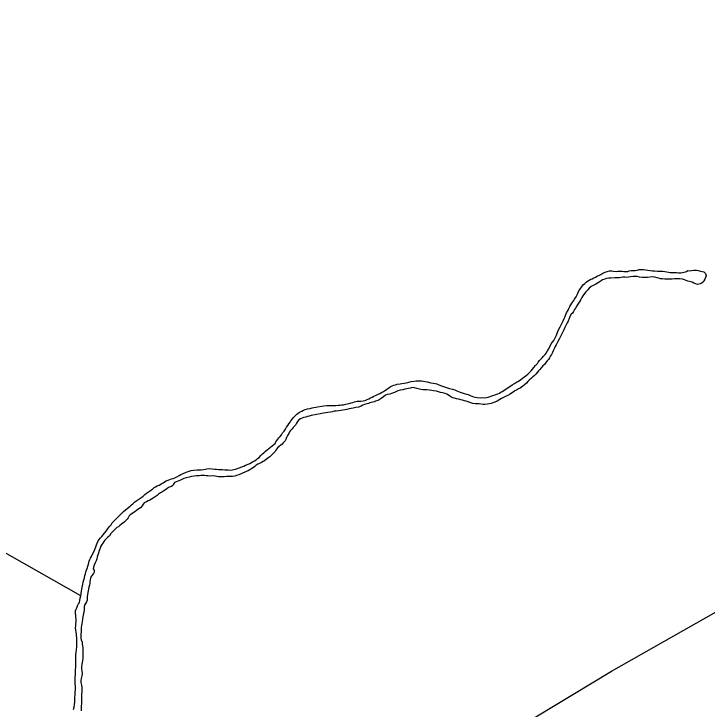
# Model space of a CAD drawing. Extents: x 3177185 to 3215018, y 812988 to 838321.
# Drawn here: x 3200145 to 3201450, y 833926 to 835235 of the extents above; entities that cross this region are included whole.
import ezdxf

# ---------------------------------------------------------------- set-up
doc = ezdxf.new("R2010")
doc.units = 0
doc.layers.add('V-TOPO-SHOR', color=7, linetype='Continuous')

msp = doc.modelspace()

# ---------------------------------------------------------------- linework, layer by layer
at = {"layer": 'V-TOPO-SHOR'}
for points in [[(3200271, 834139.2), (3199961.3, 834315.4), (3199462.1, 834613.1), (3199305.4, 834698.2), (3198788.3, 835000.4), (3198378.6, 835235.5)], [(3201225, 834732), (3201227.8, 834734), (3201230.8, 834735.6), (3201233.9, 834736.8), (3201237, 834738.5), (3201240, 834739.7), (3201243.3, 834741.3), (3201249.7, 834745), (3201253.5, 834747.4), (3201258, 834749.3), (3201261.7, 834750.4), (3201266.3, 834751.5), (3201270.4, 834751.3), (3201273.6, 834750.7)], [(3201273.6, 834750.7), (3201279.1, 834750.6), (3201282.2, 834750.7), (3201285.7, 834751.1), (3201290, 834750.8), (3201293.1, 834750.1), (3201296.9, 834750.3), (3201300.9, 834750.2), (3201303.5, 834751.9), (3201307.3, 834752.5), (3201311, 834752.2), (3201314.3, 834752.2), (3201318.6, 834753), (3201322.1, 834753.9), (3201326.5, 834754.2), (3201330.2, 834754.2), (3201334.7, 834753.5), (3201338.7, 834753), (3201342.5, 834752.1), (3201347.3, 834751.6), (3201351, 834751.7), (3201356.7, 834751.2), (3201361.1, 834750.9), (3201365.7, 834750.8), (3201370.2, 834750.2), (3201373.9, 834749.7), (3201377.4, 834749.2), (3201380.5, 834748.6), (3201385.2, 834748.5), (3201388.8, 834748.2), (3201392.3, 834748.2), (3201396, 834748.1), (3201400.4, 834748.1), (3201403.5, 834748.5), (3201407, 834749), (3201411, 834750.1), (3201413.8, 834752.2), (3201417.2, 834751.9), (3201420.9, 834752), (3201425, 834752.7), (3201430.1, 834752.7), (3201433.4, 834752), (3201437.6, 834750.9), (3201440.5, 834750.1), (3201443.7, 834749.4), (3201446.8, 834746.8), (3201447.9, 834742.3), (3201447.1, 834739.1), (3201445.5, 834736), (3201444.1, 834732.8), (3201442.4, 834730.2), (3201439.3, 834728.5), (3201436.6, 834726.8), (3201431.7, 834726), (3201428.6, 834726.8), (3201425, 834728.5), (3201421.7, 834730.1), (3201416.7, 834731.4), (3201413.4, 834732.1), (3201410.4, 834733.5), (3201407.5, 834734.7), (3201403.8, 834735.8), (3201398.5, 834736.4), (3201395.2, 834736.7), (3201392.2, 834736.8), (3201388.5, 834736.7), (3201384.3, 834736.1), (3201381.1, 834735.7), (3201375.3, 834735.6), (3201370.2, 834736), (3201365.6, 834736.3), (3201362.5, 834736.8), (3201359, 834737.5), (3201355.8, 834738.5), (3201351.3, 834739.5), (3201347.9, 834740), (3201342.2, 834739.5), (3201337.9, 834739), (3201334.6, 834738.9), (3201327.6, 834739.2), (3201322.7, 834739.9), (3201318.4, 834740.7), (3201315.4, 834741.1), (3201310.6, 834741.1), (3201305.8, 834740.2), (3201302, 834739.4), (3201298.8, 834739.3), (3201295.4, 834739.6), (3201291.6, 834739.5), (3201288.3, 834739.1), (3201285.3, 834738.6), (3201280.3, 834738.1), (3201276.4, 834738.1), (3201268.8, 834738), (3201264.8, 834737.6), (3201260.7, 834736.9), (3201257.6, 834736.1), (3201253, 834734.6), (3201250.4, 834732.9), (3201246.7, 834730.2), (3201243.4, 834728.2)], [(3200923.3, 834542.5), (3200930.2, 834540.8), (3200934.2, 834540.2), (3200938.2, 834539.3), (3200941.4, 834538.5), (3200945.2, 834536.8), (3200950.3, 834534.8), (3200953.7, 834533.8), (3200957.7, 834532.4), (3200961.5, 834531.2), (3200964.8, 834530.1), (3200970.6, 834528.7), (3200974.8, 834527.7), (3200978.9, 834525.7), (3200985.2, 834522.9), (3200988.7, 834521.9), (3200992.6, 834520.8), (3200996.9, 834519.6), (3201000.3, 834518.4), (3201003.8, 834517.1), (3201007, 834515.6), (3201010.3, 834514.1), (3201013.5, 834513.5), (3201017.3, 834513), (3201022.9, 834512.7), (3201026.5, 834512.9), (3201031.3, 834512.6), (3201034.4, 834512.9), (3201038.1, 834513.8), (3201041.6, 834514.9), (3201046.5, 834516.5), (3201049.4, 834517.5), (3201052.2, 834518.8), (3201055.9, 834519.9), (3201058.9, 834521.2), (3201061.7, 834522.8), (3201064.3, 834524.6), (3201067.2, 834526.5), (3201069.8, 834528), (3201072.7, 834530), (3201075.4, 834531.7), (3201078.6, 834534), (3201083.2, 834536.8), (3201087.2, 834539.3), (3201091, 834541.7), (3201093.8, 834543.3), (3201098.7, 834546.2), (3201102.7, 834549.3), (3201106.6, 834552.4), (3201109.4, 834554.5), (3201112.3, 834557.1), (3201116.3, 834560.7), (3201118.6, 834563.3), (3201121.4, 834566.2), (3201124, 834569.6), (3201127, 834573.3), (3201130.4, 834577.2), (3201132.2, 834579.8), (3201134.7, 834582.7), (3201139.3, 834587.8), (3201142.3, 834591), (3201145, 834593.8), (3201146.9, 834596.5), (3201149.7, 834600.8), (3201151.5, 834604.2), (3201154.4, 834609.8), (3201156.7, 834613.8), (3201158.4, 834616.7), (3201161.2, 834620.5), (3201163.3, 834623.9), (3201165, 834627.8), (3201166.4, 834630.5), (3201167.9, 834634.2), (3201169.1, 834637.6), (3201170.5, 834640.5), (3201173.4, 834646.1), (3201174.9, 834648.8), (3201176.8, 834652.7), (3201179.1, 834657.3), (3201181.2, 834661.7), (3201183, 834665.9), (3201184.3, 834669.1), (3201185.6, 834672.5), (3201188.2, 834677.3), (3201189.5, 834680.6), (3201191.5, 834684.5), (3201193.6, 834687.7), (3201195.6, 834690.5), (3201197.3, 834693.1), (3201198.8, 834695.9), (3201200.3, 834698.5), (3201203.2, 834702.6), (3201205.2, 834706.3), (3201206.5, 834709.4), (3201208.8, 834713.9), (3201210.6, 834716.6), (3201215, 834722.8), (3201217.5, 834725.6), (3201219.8, 834727.9), (3201222.2, 834730), (3201225, 834732)], [(3201243.4, 834728.2), (3201240.4, 834726.5), (3201235.2, 834723.9), (3201231.8, 834721.9), (3201227.7, 834718.7), (3201225.3, 834715.8), (3201221.6, 834711.8), (3201219, 834708.7), (3201215.9, 834704.2), (3201214.4, 834701.1), (3201212.5, 834697.5), (3201210.6, 834694.4), (3201206.9, 834688.8), (3201204.7, 834685.5), (3201202.3, 834681.5), (3201200.3, 834678.7), (3201198.2, 834675), (3201196.6, 834671.8), (3201194, 834669.8), (3201191.7, 834665.9), (3201190.5, 834662.1), (3201188.4, 834656.9), (3201186.5, 834653.5), (3201184.8, 834650.2), (3201182.2, 834644.7), (3201180.4, 834640.6), (3201179.2, 834637.8), (3201176.7, 834632.9), (3201174.7, 834628.9), (3201171.4, 834622.7), (3201169.1, 834618.4), (3201166, 834612.1), (3201164, 834608.9), (3201162.4, 834605.7), (3201160.1, 834600.9), (3201158.7, 834597.5), (3201156.8, 834594.1), (3201155.3, 834591.4), (3201153.2, 834587.8), (3201151.3, 834584.9), (3201149.2, 834581.8), (3201146.7, 834578.7), (3201143.7, 834575.5), (3201140.9, 834572.7), (3201137.7, 834568.9), (3201135.4, 834565.8), (3201132.8, 834563), (3201130.2, 834560.1), (3201127.3, 834556.7), (3201124.2, 834554.1), (3201121.8, 834552.1), (3201119.2, 834549.5), (3201114.9, 834545.7), (3201112.6, 834542.9), (3201109.7, 834540), (3201106, 834536.6), (3201103.4, 834534.6), (3201100.5, 834532.4), (3201098, 834530.6), (3201095.2, 834529.2), (3201091.4, 834527), (3201088.3, 834525.3), (3201085.1, 834523.3), (3201082, 834521.2), (3201079.4, 834519.5), (3201075, 834517), (3201071.9, 834515.6), (3201069, 834514.2), (3201063.2, 834511), (3201060, 834509), (3201054.6, 834506.2), (3201050.6, 834504.4), (3201046.6, 834503), (3201043.5, 834501.7), (3201040.5, 834501), (3201036.6, 834500.3), (3201031.6, 834499.9), (3201028.3, 834500), (3201024.5, 834500.5), (3201020.8, 834501.1), (3201017.6, 834501.4), (3201013.9, 834501.4), (3201008.7, 834502), (3201005.3, 834502.9), (3201000.4, 834504.6), (3200996.4, 834505.9), (3200993.5, 834506.8), (3200989.5, 834507.9), (3200986.1, 834508.7), (3200982.7, 834509.9), (3200978.2, 834510.8), (3200974.6, 834511.6), (3200971.5, 834512.2), (3200967.8, 834514), (3200965, 834516.3), (3200959.9, 834519.4), (3200956.6, 834520.7), (3200951.8, 834522.1), (3200948, 834522.7), (3200944.3, 834523.6), (3200940.7, 834524.7)], [(3200577.9, 834383.7), (3200581.2, 834385.4), (3200584.6, 834386.8), (3200589.5, 834388.9), (3200594.4, 834391.6), (3200597.7, 834393.9), (3200600.9, 834395.7), (3200603.8, 834397.9), (3200606.7, 834400.3), (3200610.2, 834403.9), (3200613, 834406.7), (3200615.6, 834409), (3200618.2, 834411.6), (3200621.7, 834414.7), (3200625.1, 834417.3), (3200628.2, 834419.6), (3200631.4, 834422.1), (3200634.5, 834424.5), (3200636.8, 834426.7), (3200638.4, 834429.3), (3200640.3, 834432.1), (3200643.8, 834436.8), (3200646.1, 834439.8), (3200648.7, 834443), (3200651, 834446.5), (3200653.9, 834449.8), (3200656.2, 834453.4), (3200658.3, 834457.1), (3200660.6, 834460.5), (3200662.6, 834463.3), (3200664.9, 834466.7), (3200666.6, 834469.3), (3200669.4, 834473), (3200671.7, 834475.6), (3200674.4, 834478.5), (3200677.7, 834481.4), (3200680.4, 834483.6), (3200684.1, 834485.9), (3200687, 834487.5), (3200690.1, 834489), (3200693.5, 834490.4), (3200697.6, 834491.6), (3200702.5, 834492.4), (3200706.7, 834493.3), (3200709.9, 834494.1), (3200713.4, 834494.9), (3200716.6, 834495.7), (3200724.9, 834496.6), (3200728.6, 834497.2), (3200734.1, 834497.7), (3200739.4, 834498.2), (3200743, 834498), (3200748, 834498), (3200751.2, 834498.2), (3200755.2, 834498.3), (3200758.6, 834498.7), (3200761.9, 834499.1), (3200765.3, 834499.4), (3200769.8, 834500.2), (3200772.8, 834500.8), (3200776.4, 834501.9), (3200779.9, 834503), (3200783.3, 834503.9), (3200786.3, 834504.9), (3200791.1, 834505.9), (3200794.9, 834506.3), (3200798.3, 834506.4), (3200802.8, 834506.9), (3200806.2, 834507.7), (3200809.8, 834509.1), (3200813.1, 834510.6), (3200816.4, 834512.5), (3200819.2, 834513.8), (3200822.9, 834515.7), (3200825.6, 834517.1), (3200829.8, 834518.9), (3200833.9, 834520.6), (3200837.3, 834522.2), (3200841, 834524.3), (3200844.8, 834526.9), (3200847.4, 834528.8), (3200850.8, 834531.3), (3200853.3, 834533.1), (3200857.1, 834534.8), (3200860, 834536), (3200863.2, 834537), (3200866.5, 834537.9), (3200872.1, 834539), (3200875.4, 834539.5), (3200879.7, 834540.1), (3200884.1, 834540.9), (3200888.7, 834541.8), (3200893.2, 834542.9), (3200898.4, 834544), (3200902.2, 834544.4), (3200905.9, 834544.6), (3200909.4, 834544.6), (3200912.5, 834544.4), (3200915.9, 834544), (3200919.3, 834543.2), (3200923.3, 834542.5)], [(3200940.7, 834524.7), (3200935.2, 834525.8), (3200931.5, 834526.1), (3200927.1, 834526.7), (3200922.1, 834527.3), (3200918.8, 834527.6), (3200914.6, 834527.7), (3200911.1, 834528.2), (3200906.3, 834529.6), (3200903.4, 834530.3), (3200899.3, 834531.1), (3200895.6, 834531.7), (3200891.3, 834530.9), (3200884.8, 834529.2), (3200880.7, 834528.6), (3200877, 834527.6), (3200871.9, 834526.6), (3200868.1, 834525.3), (3200864.2, 834523.8), (3200861.3, 834522.5), (3200855.8, 834520.4), (3200852.9, 834519.3), (3200847.5, 834518.5), (3200844.8, 834517.3), (3200840.6, 834514.5), (3200836.5, 834511.4), (3200832.9, 834508.8), (3200830.2, 834507.4), (3200825.9, 834505.9), (3200823, 834505), (3200815.4, 834502.9), (3200812.4, 834502), (3200809.5, 834501.1), (3200805.3, 834499.8), (3200802.1, 834498.5), (3200798.7, 834496.6), (3200793.8, 834494.6), (3200789, 834494), (3200783.7, 834492.9), (3200776.2, 834491.6), (3200771.5, 834490.7), (3200768.3, 834489.9), (3200764.2, 834489.2), (3200760.2, 834488.4), (3200757, 834488.1), (3200751.7, 834487.6), (3200748.2, 834487), (3200745.1, 834486.2), (3200741.3, 834485.4), (3200736.1, 834484.7), (3200732.1, 834484.2), (3200728.1, 834483.4), (3200724.7, 834482.9), (3200721.6, 834482.5), (3200715, 834481.2), (3200712, 834480.6), (3200708.1, 834479.8), (3200704.9, 834479.1), (3200700.8, 834478.1), (3200697.7, 834477.2), (3200694.5, 834476.1), (3200690.5, 834475.2), (3200687.6, 834474.1), (3200684.3, 834472.9), (3200681.7, 834471.2), (3200678.8, 834468.1), (3200677, 834464.4), (3200675, 834460.9), (3200671, 834456.6), (3200669.2, 834454.1), (3200665.8, 834450.9), (3200663.7, 834448.4), (3200662.4, 834445.5), (3200660.3, 834441.6), (3200658.2, 834437.5), (3200657.2, 834434.1), (3200655.6, 834431.3), (3200651.9, 834427.5), (3200649.9, 834425.2), (3200647.7, 834423), (3200644.7, 834420.7), (3200641.8, 834418.6), (3200639.6, 834415.6), (3200636.6, 834411.5), (3200634.3, 834408.7), (3200631.5, 834405.5), (3200629, 834403.3), (3200626.6, 834401.3), (3200622.9, 834398.6), (3200620.5, 834396.6), (3200616.9, 834393.9), (3200614.3, 834392.2), (3200611.1, 834390.5), (3200607.6, 834389), (3200604.3, 834387.5), (3200601.1, 834385.5), (3200598.8, 834383.3), (3200596.4, 834381.3), (3200592.8, 834379.3), (3200588.9, 834376.7), (3200585.8, 834375)], [(3200201.8, 833548.6), (3200262.4, 833549.8), (3200616.1, 833670.7), (3200737, 833733.4), (3200817.6, 833755.7), (3200938.5, 833809.5), (3201054.9, 833867.7), (3201269.8, 833997.5), (3201466.8, 834109.4), (3201574.3, 834172.1), (3201775.7, 834266.1), (3201941.4, 834337.8), (3202142.9, 834418.4)], [(3200273.3, 834155), (3200274.7, 834161.7), (3200275.4, 834165.4), (3200276.7, 834169.4), (3200277.7, 834173.7), (3200278.9, 834177.6), (3200279.6, 834181), (3200281.1, 834186.3), (3200282.8, 834191.1), (3200284.1, 834195.4), (3200285.3, 834199.4), (3200287, 834204.6), (3200288.3, 834207.7), (3200289.3, 834210.6), (3200291, 834213.8), (3200293.1, 834217.7), (3200295.6, 834222.5), (3200297, 834225.5), (3200298.2, 834228.6), (3200299.3, 834231.5), (3200300.3, 834235.4), (3200301.7, 834238.6), (3200304, 834242.9), (3200305.8, 834245.7), (3200307.8, 834248.9), (3200310.3, 834251.4), (3200313.2, 834254.7), (3200315.8, 834257.5), (3200318.9, 834261.1), (3200321.3, 834264.9), (3200324.7, 834269.4), (3200328, 834273.5), (3200330.3, 834277.1), (3200332.5, 834279.8), (3200335.6, 834282.9), (3200338.2, 834285.2), (3200340.8, 834287.7), (3200344.6, 834291.5), (3200347.7, 834294.4), (3200351.6, 834298.1), (3200355, 834301.5), (3200358.2, 834303.8), (3200363.9, 834308.5), (3200366.5, 834310.6), (3200369.1, 834312.8), (3200373, 834316.3), (3200376.2, 834318.8), (3200382.2, 834322.8), (3200385.7, 834325.1), (3200388.3, 834327.1), (3200391.5, 834330.2), (3200394.6, 834332.8), (3200398.6, 834335.3), (3200403.9, 834339.3), (3200406.4, 834341.1), (3200409.2, 834343.6), (3200411.9, 834345.1), (3200415, 834346.8), (3200418.4, 834348.2), (3200423.3, 834351), (3200426, 834352.5), (3200428.6, 834354.1), (3200431.9, 834356.1), (3200435.2, 834357.4), (3200438.8, 834358.7), (3200441.7, 834359.8), (3200444.8, 834360.5), (3200448.1, 834361.9), (3200451.7, 834363.6), (3200456.3, 834366.4), (3200459.5, 834367.9), (3200463.5, 834369.8), (3200468.1, 834371.8), (3200471, 834373), (3200474.7, 834374.4), (3200478.7, 834375.8), (3200483.4, 834376.4), (3200489.7, 834376.8), (3200493.6, 834376.9), (3200497.9, 834377.1), (3200501.7, 834377.7), (3200504.9, 834378.3), (3200508, 834378.8), (3200512.6, 834379.3), (3200518.6, 834378.4), (3200523.2, 834377.8), (3200526.4, 834377.8), (3200530.4, 834377.6), (3200534, 834377.5), (3200537.6, 834377.3), (3200541.9, 834377), (3200545, 834376.7), (3200548.7, 834376.6), (3200552.1, 834376.4), (3200555.8, 834376.6), (3200559, 834377.4), (3200562.1, 834378.3), (3200565.7, 834379.2), (3200569.4, 834380.3), (3200574.2, 834382.2), (3200577.9, 834383.7)], [(3200585.8, 834375), (3200582.6, 834373.4), (3200579.5, 834372.4), (3200575.5, 834370.8), (3200572.6, 834369.3), (3200568.8, 834367.7), (3200564.3, 834365.9), (3200561.1, 834364.8), (3200556.3, 834364.5), (3200552.9, 834364.2), (3200548.2, 834364.3), (3200545, 834364), (3200540.8, 834363.5), (3200537.7, 834363.4), (3200533.1, 834363.7), (3200530.1, 834363.7), (3200527, 834364.1), (3200523.8, 834364.9), (3200520.5, 834365.5), (3200513.5, 834365), (3200510.4, 834365.3), (3200507.3, 834365.8), (3200504.1, 834366.1), (3200500.9, 834366.4), (3200497, 834366), (3200493.8, 834365.7), (3200488.6, 834365.3), (3200484.3, 834364.9), (3200479.1, 834364.2), (3200474.9, 834363.1), (3200469.1, 834362), (3200465.1, 834360.8), (3200461.3, 834358.6), (3200458.5, 834357.4), (3200455.7, 834356), (3200452.7, 834354.7), (3200447.6, 834353), (3200445.6, 834349.8), (3200444.1, 834347.2), (3200441.5, 834345.3), (3200436.4, 834343.5), (3200433, 834341.2), (3200430.3, 834339.2), (3200427.5, 834337.5), (3200423.7, 834334.9), (3200421.1, 834333.2), (3200417.4, 834330.9), (3200414.5, 834328.5), (3200410.9, 834325.9), (3200407.4, 834323.5), (3200404.2, 834321.6), (3200401, 834319.8), (3200397.8, 834318.2), (3200394.8, 834316.8), (3200390.5, 834314.8), (3200388.2, 834312.2), (3200386.6, 834309), (3200383.3, 834305.3), (3200380.3, 834303.6), (3200376.1, 834300.4), (3200372.5, 834297.9), (3200369.8, 834296), (3200366.9, 834294.2), (3200364.2, 834292.2), (3200361.9, 834290), (3200359.9, 834286.7), (3200358, 834283.9), (3200355.9, 834281.1), (3200352.7, 834278.2), (3200350.1, 834276.3), (3200347.6, 834274.5), (3200344.7, 834272), (3200341.8, 834269.7), (3200339, 834267.9), (3200336.1, 834265.6), (3200333.2, 834262.3), (3200330.6, 834259.9), (3200327.7, 834256.9), (3200324.8, 834252.8), (3200321.7, 834250), (3200319.3, 834247.7), (3200316.3, 834244.2), (3200314.4, 834241.7), (3200312.7, 834238.9), (3200310.8, 834236.3), (3200308.8, 834232.9), (3200307.2, 834229.4), (3200306.1, 834226), (3200305.2, 834223.1), (3200304.1, 834219.9), (3200303.2, 834217), (3200301.8, 834213), (3200301.1, 834209.3), (3200299.8, 834205.3), (3200298, 834201.6), (3200296, 834197.3), (3200295, 834193.7), (3200294.3, 834190.4), (3200296.2, 834187.8), (3200296.4, 834184.1), (3200294.8, 834181.5)], [(3200294.8, 834181.5), (3200292.4, 834178.5), (3200290.7, 834175.9), (3200289.3, 834172.8), (3200288.4, 834169.9), (3200287.8, 834166.5), (3200287.8, 834163.3), (3200287.2, 834159.8), (3200286.3, 834155.8), (3200284.8, 834149.2), (3200284.3, 834145.8), (3200283.7, 834141.7), (3200283.1, 834138.3), (3200282.9, 834134.3), (3200282.8, 834131.1), (3200281.6, 834128), (3200279.6, 834125.2), (3200278.2, 834121.8), (3200277.6, 834118.5), (3200277.5, 834115.4), (3200277.3, 834112.3), (3200276.4, 834106.3), (3200275.5, 834103.2), (3200275, 834100), (3200274.3, 834095.7), (3200273.8, 834090.6), (3200273.1, 834086.8), (3200272.5, 834083.7), (3200272, 834080), (3200271.9, 834075.6), (3200271.6, 834072.1), (3200271.3, 834066.7), (3200270.8, 834063), (3200271, 834059.8), (3200271.9, 834056.7), (3200273.3, 834052.2), (3200273.9, 834049), (3200274.5, 834045), (3200274.8, 834042), (3200274.9, 834036), (3200274.9, 834032.1), (3200275, 834027.5), (3200274.6, 834022.3), (3200274.3, 834017.2), (3200273.8, 834014.2), (3200273.2, 834010.9), (3200272.5, 834006), (3200272.5, 834002.3), (3200273.2, 833998.3), (3200273.4, 833993.4), (3200272.8, 833989.1), (3200271.7, 833983.7), (3200270.8, 833980.2), (3200270.8, 833976.5), (3200272.2, 833971.3), (3200273.2, 833967), (3200273.2, 833962.2), (3200272.7, 833958.7), (3200272.6, 833954.4), (3200272.3, 833951.2), (3200272.3, 833947.8), (3200272.3, 833944.7), (3200272.3, 833941), (3200272.3, 833937.2), (3200272, 833930.9), (3200272, 833927.1), (3200271.6, 833923.1)], [(3200257.5, 833925.6), (3200258.7, 833930.1), (3200258.9, 833935), (3200259.5, 833939.5), (3200259.6, 833942.8), (3200259.9, 833947.3), (3200260.4, 833953.7), (3200260.5, 833958), (3200260.8, 833962.7), (3200261, 833965.7), (3200260.8, 833969.6), (3200260.6, 833973.7), (3200260.5, 833979.7), (3200260.6, 833986.6), (3200261.1, 833992.1), (3200261.2, 833995.2), (3200261.3, 833999.8), (3200261.8, 834005.5), (3200261.9, 834008.9), (3200261.9, 834013.2), (3200261.9, 834020.4), (3200261.8, 834024.6), (3200261.9, 834028.7), (3200262.2, 834032.5), (3200263.1, 834038.8), (3200263.4, 834043), (3200263.7, 834046.2), (3200263.7, 834053), (3200263.5, 834057.7), (3200263.4, 834061.1), (3200263.2, 834064.2), (3200262.9, 834067.9), (3200262.3, 834071.2), (3200261.6, 834074.9), (3200261.3, 834079.5), (3200261.8, 834082.9), (3200261.9, 834087.2), (3200262.2, 834090.3), (3200262.2, 834095.8), (3200261.9, 834099.4), (3200261.6, 834102.6), (3200261.3, 834107), (3200261.3, 834111.2), (3200262.3, 834114.1), (3200263.4, 834117.2), (3200264.9, 834120.9), (3200266.5, 834124.4), (3200268.3, 834127), (3200269.4, 834130.6), (3200270, 834135), (3200271, 834139.2), (3200271.5, 834143.8), (3200272.1, 834148.4), (3200272.9, 834151.9), (3200273.3, 834155)]]:
    msp.add_lwpolyline(points, dxfattribs=at)

doc.saveas('drawing.dxf')
